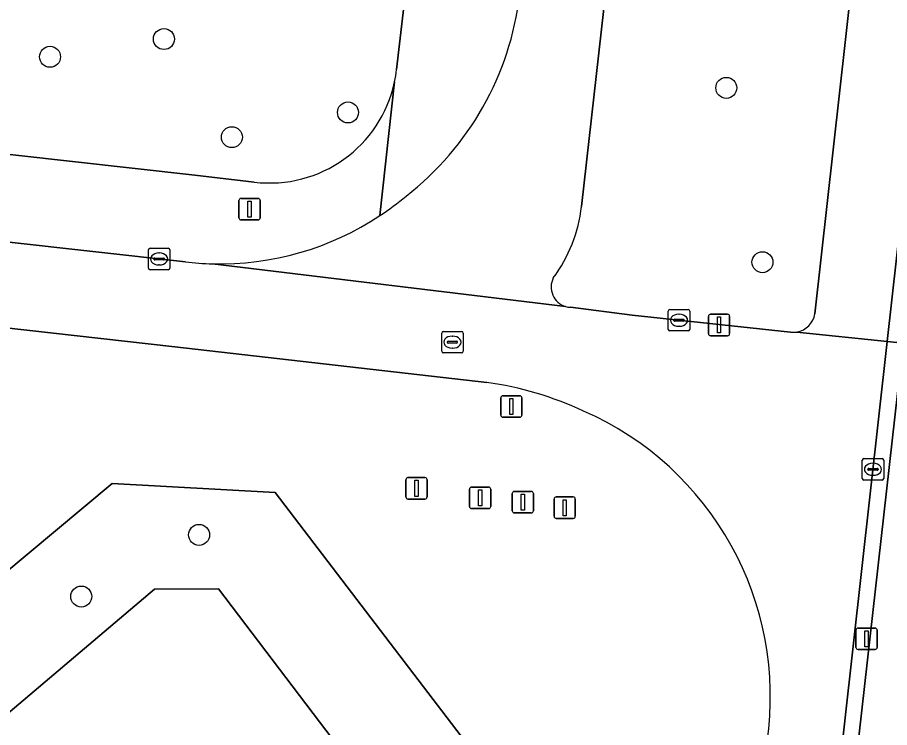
# Model space of a CAD drawing. Extents: x 161928 to 163071, y 386474 to 387428.
# Drawn here: x 162251.11 to 162291.77, y 386775.71 to 386808.82 of the extents above; entities that cross this region are included whole.
import ezdxf

# ---------------------------------------------------------------- set-up
doc = ezdxf.new("R2010")
doc.units = 0
for name, color, linetype in [('IMGEO_Berm_groen', 7, 'Continuous'), ('IMGEO_Boom', 7, 'Continuous'), ('IMGEO_Fietspad_gesloten', 7, 'Continuous'), ('IMGEO_Groenvoorziening', 7, 'Continuous'), ('IMGEO_Kolk', 7, 'Continuous'), ('IMGEO_Lichtmast', 7, 'Continuous'), ('IMGEO_Rijbaan_lokaal_gesloten', 7, 'Continuous'), ('IMGEO_Rijbaan_lokaal_open', 7, 'Continuous'), ('IMGEO_Rioolput', 7, 'Continuous'), ('IMGEO_Verkeerseiland_open', 7, 'Continuous'), ('IMGEO_Voetpad_open', 7, 'Continuous')]:
    doc.layers.add(name, color=color, linetype=linetype)

msp = doc.modelspace()

# ---------------------------------------------------------------- linework, layer by layer
at = {"layer": 'IMGEO_Berm_groen'}
for points in [[(162291.453, 386823.384), (162280.185, 386824.677), (162277.411, 386800.009)], [(162288.283, 386795.004), (162291.453, 386823.384)], [(162276.894, 386795.305), (162279.764, 386794.936), (162287.151, 386794.144)]]:
    msp.add_lwpolyline(points, dxfattribs=at)
for centre, radius, start, end in [((162270.429, 386800.842), 7.032, 323.6195, 353.1985), ((162276.935, 386796.249), 0.945, 153.4722, 253.123), ((162276.942, 386796.284), 0.98, 253.3329, 267.1846), ((162287.269, 386795.163), 1.027, 279.878, 351.0712), ((162287.269, 386795.224), 1.087, 263.781, 279.3363)]:
    msp.add_arc(centre, radius, start, end, dxfattribs=at)
at = {"layer": 'IMGEO_Boom'}
for centre in [(162257.94, 386807.812), (162252.63, 386806.983), (162284.156, 386805.536), (162266.52, 386804.39), (162261.106, 386803.237), (162285.843, 386797.407), (162259.578, 386784.693), (162254.086, 386781.818)]:
    msp.add_circle(centre, 0.489, dxfattribs=at)
at = {"layer": 'IMGEO_Fietspad_gesloten'}
msp.add_lwpolyline([(162291.768, 386757.037), (162295.837, 386793.272), (162292.397, 386793.633), (162289.191, 386765.067), (162288.163, 386755.952)], dxfattribs=at)
at = {"layer": 'IMGEO_Groenvoorziening'}
for points in [[(162268.785, 386806.386), (162271.252, 386827.537)], [(162195.251, 386808.624), (162197.044, 386808.424), (162259.387, 386801.461), (162262.146, 386801.143)], [(162272.994, 386791.795), (162258.442, 386793.46), (162219.244, 386797.868)]]:
    msp.add_lwpolyline(points, dxfattribs=at)
for points in [[(162234.335, 386762.537), (162257.503, 386782.161), (162260.488, 386782.185), (162270.834, 386768.555), (162274.709, 386771.504), (162263.12, 386786.668), (162255.519, 386787.093), (162232.019, 386767.459), (162229.508, 386767.761), (162219.304, 386783.014), (162214.958, 386779.955), (162226.797, 386763.062)], [(162274.709, 386771.504), (162270.834, 386768.555), (162260.488, 386782.185), (162257.503, 386782.161), (162234.335, 386762.537), (162226.797, 386763.062), (162214.958, 386779.955), (162219.304, 386783.014), (162229.508, 386767.761), (162232.019, 386767.459), (162255.519, 386787.093), (162263.12, 386786.668)]]:
    msp.add_lwpolyline(points, close=True, dxfattribs=at)
for centre, radius, start, end in [((162262.924, 386807.04), 5.898, 348.0256, 353.6371), ((162262.873, 386807.048), 5.949, 262.9847, 348.0509), ((162270.935, 386776.542), 15.392, 64.7521, 82.3119), ((162271.696, 386777.159), 14.515, 351.6282, 66.4299)]:
    msp.add_arc(centre, radius, start, end, dxfattribs=at)
at = {"layer": 'IMGEO_Kolk'}
for p, q in [((162257.216, 386797.132), (162257.216, 386797.984)), ((162257.291, 386798.058), (162258.143, 386798.058)), ((162258.217, 386797.984), (162258.217, 386797.132)), ((162257.475, 386797.552), (162257.475, 386797.564)), ((162257.913, 386797.515), (162257.515, 386797.515)), ((162257.518, 386797.601), (162257.916, 386797.601)), ((162257.704, 386797.838), (162257.729, 386797.838)), ((162257.959, 386797.564), (162257.959, 386797.552)), ((162258.143, 386797.058), (162257.291, 386797.058)), ((162257.727, 386797.278), (162257.702, 386797.278)), ((162281.453, 386794.275), (162281.453, 386795.127)), ((162281.528, 386795.201), (162282.38, 386795.201)), ((162282.454, 386795.127), (162282.454, 386794.275)), ((162281.712, 386794.695), (162281.712, 386794.707)), ((162282.15, 386794.658), (162281.752, 386794.658)), ((162281.755, 386794.744), (162282.153, 386794.744)), ((162281.941, 386794.981), (162281.966, 386794.981)), ((162282.196, 386794.707), (162282.196, 386794.695)), ((162282.38, 386794.201), (162281.528, 386794.201)), ((162281.964, 386794.421), (162281.939, 386794.421)), ((162290.493, 386787.324), (162290.493, 386788.176)), ((162290.568, 386788.25), (162291.42, 386788.25)), ((162291.494, 386788.176), (162291.494, 386787.324)), ((162290.752, 386787.744), (162290.752, 386787.756)), ((162291.19, 386787.707), (162290.792, 386787.707)), ((162290.795, 386787.793), (162291.193, 386787.793)), ((162290.981, 386788.03), (162291.006, 386788.03)), ((162291.236, 386787.756), (162291.236, 386787.744)), ((162291.004, 386787.47), (162290.979, 386787.47)), ((162291.42, 386787.25), (162290.568, 386787.25))]:
    msp.add_line(p, q, dxfattribs=at)
for points in [[(162257.216, 386797.132), (162257.216, 386797.984)], [(162257.291, 386798.058), (162258.143, 386798.058)], [(162258.217, 386797.984), (162258.217, 386797.132)], [(162258.143, 386797.058), (162257.291, 386797.058)], [(162281.453, 386794.275), (162281.453, 386795.127)], [(162281.528, 386795.201), (162282.38, 386795.201)], [(162282.454, 386795.127), (162282.454, 386794.275)], [(162282.38, 386794.201), (162281.528, 386794.201)], [(162290.493, 386787.324), (162290.493, 386788.176)], [(162290.568, 386788.25), (162291.42, 386788.25)], [(162291.494, 386788.176), (162291.494, 386787.324)], [(162291.42, 386787.25), (162290.568, 386787.25)]]:
    msp.add_lwpolyline(points, dxfattribs=at)
for centre, radius, start, end in [((162257.293, 386797.982), 0.0765, 91.552, 178.448), ((162257.293, 386797.982), 0.0765, 91.552, 178.448), ((162258.141, 386797.982), 0.0765, 1.552, 88.448), ((162258.141, 386797.982), 0.0765, 1.552, 88.448), ((162257.515, 386797.561), 0.0403, 85.8775, 175.7526), ((162257.512, 386797.551), 0.0366, 178.938, 274.7102), ((162257.916, 386797.558), 0.043, 264.8664, 352.4533), ((162257.92, 386797.563), 0.0386, 1.7309, 96.639), ((162257.293, 386797.134), 0.0765, 181.552, 268.448), ((162257.293, 386797.134), 0.0765, 181.552, 268.448), ((162258.141, 386797.134), 0.0765, 271.552, 358.448), ((162258.141, 386797.134), 0.0765, 271.552, 358.448), ((162281.53, 386795.125), 0.0765, 91.552, 178.448), ((162281.53, 386795.125), 0.0765, 91.552, 178.448), ((162282.378, 386795.125), 0.0765, 1.552, 88.448), ((162282.378, 386795.125), 0.0765, 1.552, 88.448), ((162281.752, 386794.704), 0.0403, 85.8775, 175.7526), ((162281.749, 386794.694), 0.0366, 178.938, 274.7102), ((162282.153, 386794.701), 0.043, 264.8664, 352.4533), ((162282.157, 386794.706), 0.0386, 1.7309, 96.639), ((162281.53, 386794.277), 0.0765, 181.552, 268.448), ((162281.53, 386794.277), 0.0765, 181.552, 268.448), ((162282.378, 386794.277), 0.0765, 271.552, 358.448), ((162282.378, 386794.277), 0.0765, 271.552, 358.448), ((162290.57, 386788.174), 0.0765, 91.552, 178.448), ((162290.57, 386788.174), 0.0765, 91.552, 178.448), ((162291.418, 386788.174), 0.0765, 1.552, 88.448), ((162291.418, 386788.174), 0.0765, 1.552, 88.448), ((162290.792, 386787.753), 0.0403, 85.8775, 175.7526), ((162290.789, 386787.743), 0.0366, 178.938, 274.7102), ((162291.193, 386787.75), 0.043, 264.8664, 352.4533), ((162291.197, 386787.755), 0.0386, 1.7309, 96.639), ((162290.57, 386787.326), 0.0765, 181.552, 268.448), ((162290.57, 386787.326), 0.0765, 181.552, 268.448), ((162291.418, 386787.326), 0.0765, 271.552, 358.448), ((162291.418, 386787.326), 0.0765, 271.552, 358.448)]:
    msp.add_arc(centre, radius, start, end, dxfattribs=at)
for centre, major_axis, ratio, start_param, end_param in [((162257.703, 386797.558), (-0.387, 0.002), 0.722429, 4.712389, 7.853982), ((162257.728, 386797.558), (-0.39, 0.002), 0.717154, 1.570796, 4.712389), ((162281.94, 386794.701), (-0.387, 0.002), 0.722429, 4.712389, 7.853982), ((162281.965, 386794.701), (-0.39, 0.002), 0.717154, 1.570796, 4.712389), ((162290.98, 386787.75), (-0.387, 0.002), 0.722429, 4.712389, 7.853982), ((162291.005, 386787.75), (-0.39, 0.002), 0.717154, 1.570796, 4.712389)]:
    msp.add_ellipse(centre, major_axis=major_axis, ratio=ratio, start_param=start_param, end_param=end_param, dxfattribs=at)
at = {"layer": 'IMGEO_Lichtmast'}
for p, q in [((162261.538, 386800.378), (162262.328, 386800.378)), ((162262.328, 386800.378), (162261.538, 386800.378)), ((162261.438, 386799.478), (162261.438, 386800.278)), ((162261.438, 386800.278), (162261.438, 386799.478)), ((162262.428, 386800.278), (162262.428, 386799.478)), ((162262.428, 386799.478), (162262.428, 386800.278)), ((162262.328, 386799.378), (162261.538, 386799.378)), ((162261.538, 386799.378), (162262.328, 386799.378)), ((162283.323, 386794.081), (162283.323, 386794.881)), ((162283.323, 386794.881), (162283.323, 386794.081)), ((162283.423, 386794.981), (162284.213, 386794.981)), ((162284.213, 386794.981), (162283.423, 386794.981)), ((162284.313, 386794.881), (162284.313, 386794.081)), ((162284.313, 386794.081), (162284.313, 386794.881)), ((162284.213, 386793.981), (162283.423, 386793.981)), ((162283.423, 386793.981), (162284.213, 386793.981)), ((162273.64, 386790.278), (162273.64, 386791.078)), ((162273.64, 386791.078), (162273.64, 386790.278)), ((162273.74, 386791.178), (162274.53, 386791.178)), ((162274.53, 386791.178), (162273.74, 386791.178)), ((162274.63, 386791.078), (162274.63, 386790.278)), ((162274.63, 386790.278), (162274.63, 386791.078)), ((162274.53, 386790.178), (162273.74, 386790.178)), ((162273.74, 386790.178), (162274.53, 386790.178)), ((162269.318, 386787.363), (162270.108, 386787.363)), ((162270.108, 386787.363), (162269.318, 386787.363)), ((162269.218, 386786.463), (162269.218, 386787.263)), ((162269.218, 386787.263), (162269.218, 386786.463)), ((162270.208, 386787.263), (162270.208, 386786.463)), ((162270.208, 386786.463), (162270.208, 386787.263)), ((162272.285, 386786.921), (162273.075, 386786.921)), ((162273.075, 386786.921), (162272.285, 386786.921)), ((162272.185, 386786.021), (162272.185, 386786.821)), ((162272.185, 386786.821), (162272.185, 386786.021)), ((162273.175, 386786.821), (162273.175, 386786.021)), ((162273.175, 386786.021), (162273.175, 386786.821)), ((162274.175, 386785.818), (162274.175, 386786.618)), ((162274.175, 386786.618), (162274.175, 386785.818)), ((162274.275, 386786.718), (162275.065, 386786.718)), ((162275.065, 386786.718), (162274.275, 386786.718)), ((162275.165, 386786.618), (162275.165, 386785.818)), ((162275.165, 386785.818), (162275.165, 386786.618)), ((162276.228, 386786.46), (162277.018, 386786.46)), ((162277.018, 386786.46), (162276.228, 386786.46)), ((162270.108, 386786.363), (162269.318, 386786.363)), ((162269.318, 386786.363), (162270.108, 386786.363)), ((162276.128, 386785.56), (162276.128, 386786.36)), ((162276.128, 386786.36), (162276.128, 386785.56)), ((162277.118, 386786.36), (162277.118, 386785.56)), ((162277.118, 386785.56), (162277.118, 386786.36)), ((162273.075, 386785.921), (162272.285, 386785.921)), ((162272.285, 386785.921), (162273.075, 386785.921)), ((162275.065, 386785.718), (162274.275, 386785.718)), ((162274.275, 386785.718), (162275.065, 386785.718)), ((162277.018, 386785.46), (162276.228, 386785.46)), ((162276.228, 386785.46), (162277.018, 386785.46)), ((162290.203, 386779.449), (162290.203, 386780.249)), ((162290.203, 386780.249), (162290.203, 386779.449)), ((162290.303, 386780.349), (162291.093, 386780.349)), ((162291.093, 386780.349), (162290.303, 386780.349)), ((162291.193, 386780.249), (162291.193, 386779.449)), ((162291.193, 386779.449), (162291.193, 386780.249)), ((162291.093, 386779.349), (162290.303, 386779.349)), ((162290.303, 386779.349), (162291.093, 386779.349))]:
    msp.add_line(p, q, dxfattribs=at)
for points in [[(162261.858, 386800.253), (162262.008, 386800.253), (162262.008, 386799.503), (162261.858, 386799.503), (162261.858, 386800.253)], [(162283.743, 386794.856), (162283.893, 386794.856), (162283.893, 386794.106), (162283.743, 386794.106), (162283.743, 386794.856)], [(162274.06, 386791.053), (162274.21, 386791.053), (162274.21, 386790.303), (162274.06, 386790.303), (162274.06, 386791.053)], [(162269.638, 386787.238), (162269.788, 386787.238), (162269.788, 386786.488), (162269.638, 386786.488), (162269.638, 386787.238)], [(162272.605, 386786.796), (162272.755, 386786.796), (162272.755, 386786.046), (162272.605, 386786.046), (162272.605, 386786.796)], [(162274.595, 386786.593), (162274.745, 386786.593), (162274.745, 386785.843), (162274.595, 386785.843), (162274.595, 386786.593)], [(162276.548, 386786.335), (162276.698, 386786.335), (162276.698, 386785.585), (162276.548, 386785.585), (162276.548, 386786.335)], [(162290.623, 386780.224), (162290.773, 386780.224), (162290.773, 386779.474), (162290.623, 386779.474), (162290.623, 386780.224)]]:
    msp.add_lwpolyline(points, dxfattribs=at)
for centre, start, end in [((162261.538, 386800.278), 90, 180), ((162261.538, 386800.278), 90, 180), ((162262.328, 386800.278), 0, 90), ((162262.328, 386800.278), 360, 90), ((162261.538, 386799.478), 180, 270), ((162261.538, 386799.478), 180, 270), ((162262.328, 386799.478), 270, 0), ((162262.328, 386799.478), 270, 0), ((162283.423, 386794.881), 90, 180), ((162283.423, 386794.881), 90, 180), ((162284.213, 386794.881), 0, 90), ((162284.213, 386794.881), 360, 90), ((162283.423, 386794.081), 180, 270), ((162283.423, 386794.081), 180, 270), ((162284.213, 386794.081), 270, 0), ((162284.213, 386794.081), 270, 0), ((162273.74, 386791.078), 90, 180), ((162273.74, 386791.078), 90, 180), ((162274.53, 386791.078), 0, 90), ((162274.53, 386791.078), 360, 90), ((162273.74, 386790.278), 180, 270), ((162273.74, 386790.278), 180, 270), ((162274.53, 386790.278), 270, 0), ((162274.53, 386790.278), 270, 0), ((162269.318, 386787.263), 90, 180), ((162269.318, 386787.263), 90, 180), ((162270.108, 386787.263), 0, 90), ((162270.108, 386787.263), 360, 90), ((162272.285, 386786.821), 90, 180), ((162272.285, 386786.821), 90, 180), ((162273.075, 386786.821), 0, 90), ((162273.075, 386786.821), 360, 90), ((162269.318, 386786.463), 180, 270), ((162269.318, 386786.463), 180, 270), ((162270.108, 386786.463), 270, 0), ((162270.108, 386786.463), 270, 0), ((162274.275, 386786.618), 90, 180), ((162274.275, 386786.618), 90, 180), ((162275.065, 386786.618), 0, 90), ((162275.065, 386786.618), 360, 90), ((162276.228, 386786.36), 90, 180), ((162276.228, 386786.36), 90, 180), ((162277.018, 386786.36), 0, 90), ((162277.018, 386786.36), 360, 90), ((162272.285, 386786.021), 180, 270), ((162272.285, 386786.021), 180, 270), ((162273.075, 386786.021), 270, 0), ((162273.075, 386786.021), 270, 0), ((162274.275, 386785.818), 180, 270), ((162274.275, 386785.818), 180, 270), ((162275.065, 386785.818), 270, 0), ((162275.065, 386785.818), 270, 0), ((162276.228, 386785.56), 180, 270), ((162276.228, 386785.56), 180, 270), ((162277.018, 386785.56), 270, 0), ((162277.018, 386785.56), 270, 0), ((162290.303, 386780.249), 90, 180), ((162290.303, 386780.249), 90, 180), ((162291.093, 386780.249), 0, 90), ((162291.093, 386780.249), 360, 90), ((162290.303, 386779.449), 180, 270), ((162290.303, 386779.449), 180, 270), ((162291.093, 386779.449), 270, 0), ((162291.093, 386779.449), 270, 0)]:
    msp.add_arc(centre, 0.1, start, end, dxfattribs=at)
at = {"layer": 'IMGEO_Rijbaan_lokaal_gesloten'}
for points in [[(162258.951, 386797.42), (162233.573, 386800.249), (162211.268, 386802.756)], [(162219.244, 386797.868), (162258.442, 386793.46), (162272.994, 386791.795)], [(162276.661, 386795.345), (162260.198, 386797.332)], [(162287.151, 386794.144), (162279.764, 386794.936), (162276.894, 386795.305)], [(162287.798, 386759.217), (162288.464, 386765.161), (162291.661, 386793.71), (162287.445, 386794.152)]]:
    msp.add_lwpolyline(points, dxfattribs=at)
for centre, radius, start, end in [((162260.491, 386810.361), 13.032, 263.2143, 268.7124), ((162276.942, 386796.284), 0.98, 253.3329, 267.1846), ((162287.269, 386795.224), 1.087, 263.781, 279.3363), ((162270.935, 386776.542), 15.392, 64.7521, 82.3119), ((162271.696, 386777.159), 14.515, 351.6282, 66.4299)]:
    msp.add_arc(centre, radius, start, end, dxfattribs=at)
at = {"layer": 'IMGEO_Rijbaan_lokaal_open'}
for points in [[(162287.445, 386794.152), (162291.661, 386793.71), (162293.385, 386809.104), (162294.622, 386820.268), (162294.956, 386823.283), (162295.296, 386826.356), (162297.182, 386843.255), (162297.329, 386844.553), (162297.693, 386847.773), (162310.198, 386959.221)], [(162293.452, 386841.363), (162291.861, 386827.034), (162291.687, 386825.48), (162291.453, 386823.384), (162288.283, 386795.004)]]:
    msp.add_lwpolyline(points, dxfattribs=at)
msp.add_arc((162287.269, 386795.163), 1.027, 279.878, 351.0712, dxfattribs=at)
at = {"layer": 'IMGEO_Rioolput'}
for p, q in [((162270.888, 386793.253), (162270.888, 386794.105)), ((162270.963, 386794.179), (162271.815, 386794.179)), ((162271.376, 386793.959), (162271.401, 386793.959)), ((162271.889, 386794.105), (162271.889, 386793.253)), ((162271.147, 386793.673), (162271.147, 386793.685)), ((162271.585, 386793.636), (162271.187, 386793.636)), ((162271.19, 386793.722), (162271.588, 386793.722)), ((162271.399, 386793.399), (162271.374, 386793.399)), ((162271.631, 386793.685), (162271.631, 386793.673)), ((162271.815, 386793.179), (162270.963, 386793.179))]:
    msp.add_line(p, q, dxfattribs=at)
for points in [[(162270.888, 386793.253), (162270.888, 386794.105)], [(162270.963, 386794.179), (162271.815, 386794.179)], [(162271.889, 386794.105), (162271.889, 386793.253)], [(162271.815, 386793.179), (162270.963, 386793.179)]]:
    msp.add_lwpolyline(points, dxfattribs=at)
for centre, radius, start, end in [((162270.965, 386794.103), 0.0765, 91.552, 178.448), ((162270.965, 386794.103), 0.0765, 91.552, 178.448), ((162271.813, 386794.103), 0.0765, 1.552, 88.448), ((162271.813, 386794.103), 0.0765, 1.552, 88.448), ((162271.187, 386793.682), 0.0403, 85.8775, 175.7526), ((162271.184, 386793.672), 0.0366, 178.938, 274.7102), ((162271.588, 386793.679), 0.043, 264.8664, 352.4533), ((162271.592, 386793.684), 0.0386, 1.7309, 96.639), ((162270.965, 386793.255), 0.0765, 181.552, 268.448), ((162270.965, 386793.255), 0.0765, 181.552, 268.448), ((162271.813, 386793.255), 0.0765, 271.552, 358.448), ((162271.813, 386793.255), 0.0765, 271.552, 358.448)]:
    msp.add_arc(centre, radius, start, end, dxfattribs=at)
for centre, major_axis, ratio, start_param, end_param in [((162271.375, 386793.679), (-0.387, 0.002), 0.722429, 4.712389, 7.853982), ((162271.4, 386793.679), (-0.39, 0.002), 0.717154, 1.570796, 4.712389)]:
    msp.add_ellipse(centre, major_axis=major_axis, ratio=ratio, start_param=start_param, end_param=end_param, dxfattribs=at)
at = {"layer": 'IMGEO_Verkeerseiland_open'}
for points in [[(162296.663, 386823.123), (162297.268, 386826.076), (162295.296, 386826.356), (162294.956, 386823.283), (162296.022, 386823.197), (162295.7, 386820.151), (162294.622, 386820.268), (162293.385, 386809.104), (162291.661, 386793.71), (162292.397, 386793.633), (162293.935, 386807.338), (162294.59, 386812.254)], [(162292.397, 386793.633), (162291.661, 386793.71), (162288.464, 386765.161), (162289.191, 386765.067)]]:
    msp.add_lwpolyline(points, close=True, dxfattribs=at)
at = {"layer": 'IMGEO_Voetpad_open'}
for points in [[(162271.252, 386827.537), (162268.785, 386806.386)], [(162277.411, 386800.009), (162280.185, 386824.677)], [(162262.146, 386801.143), (162259.387, 386801.461), (162197.044, 386808.424)], [(162268.693, 386805.816), (162268.009, 386799.577)], [(162268.009, 386799.577), (162268.693, 386805.816)], [(162233.573, 386800.249), (162258.951, 386797.42)], [(162260.198, 386797.332), (162276.661, 386795.345)]]:
    msp.add_lwpolyline(points, dxfattribs=at)
for centre, radius, start, end in [((162260.638, 386811.521), 13.984, 307.8879, 353.1728), ((162260.638, 386811.521), 13.984, 307.8879, 353.1728), ((162262.924, 386807.04), 5.898, 348.0256, 353.6371), ((162262.873, 386807.048), 5.949, 262.9847, 348.0509), ((162260.456, 386810.97), 13.669, 303.5425, 309.9105), ((162260.456, 386810.97), 13.669, 303.5425, 309.9105), ((162270.429, 386800.842), 7.032, 323.6195, 353.1985), ((162260.532, 386810.88), 13.552, 268.5863, 303.4847), ((162260.532, 386810.88), 13.552, 268.5863, 303.4847), ((162260.491, 386810.361), 13.032, 263.2143, 268.7124), ((162276.935, 386796.249), 0.945, 153.4722, 253.123)]:
    msp.add_arc(centre, radius, start, end, dxfattribs=at)

doc.saveas('drawing.dxf')
